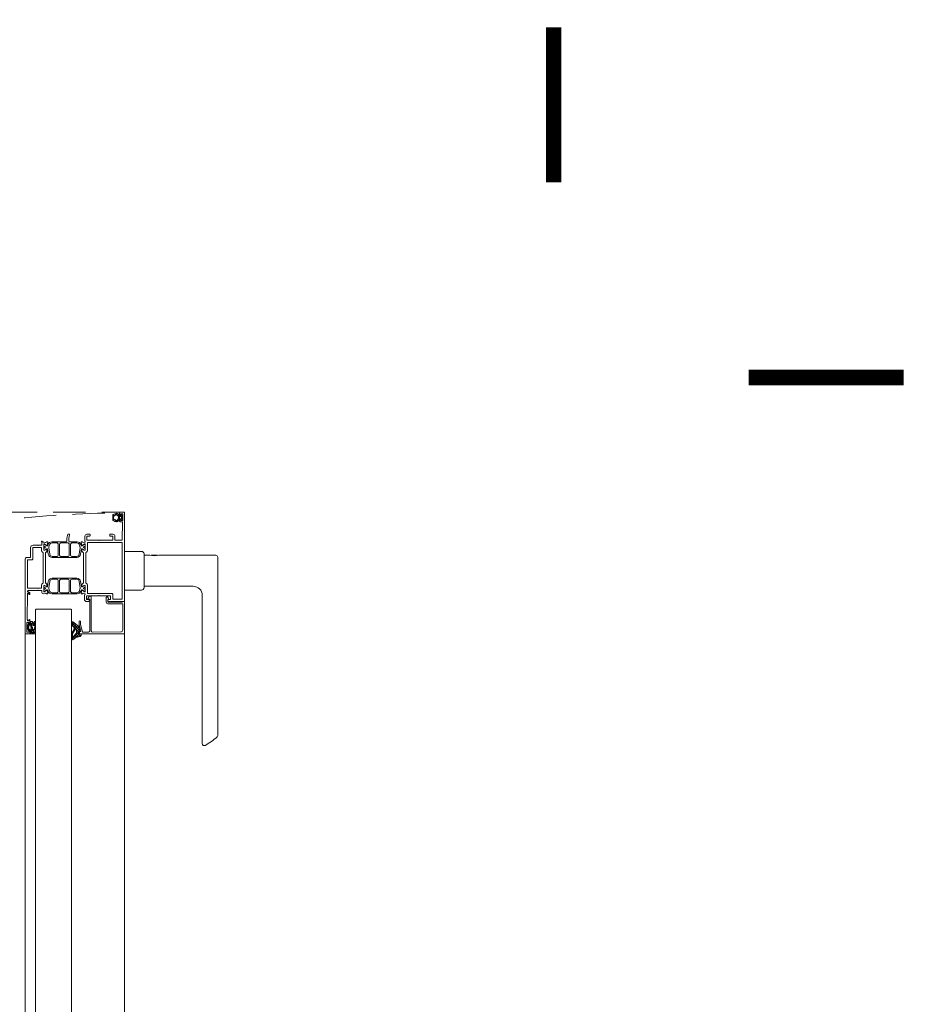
# Model space of a CAD drawing. Header units: millimetres. Extents: x 3652085 to 3778338, y -303702 to -273644.
# Tile 361 of 588: x 3710804 to 3711493, y -275889 to -275128. Entities that reach past the tile are written whole.
import ezdxf

# ---------------------------------------------------------------- set-up
doc = ezdxf.new("R2010")
doc.units = ezdxf.units.MM
doc.linetypes.add('AUSGEZOGEN', pattern=[0])
doc.linetypes.add('DASHED', pattern=[0.75, 0.5, -0.25])
doc.layers.add('DOOR', color=7, linetype='AUSGEZOGEN')
doc.layers.add('SYMBOL-DETAIL    (HAUSART)', color=2, linetype='Continuous', lineweight=5)

# ---------------------------------------------------------------- blocks, each defined once
blk = doc.blocks.new('F_042')
at = {"lineweight": 0}
for p, q in [((8.24, 883.73), (7.07, 882.56)), ((8.27, 883.21), (7.83, 883.65)), ((9.26, 882.22), (8.44, 883.04)), ((9.84, 883.21), (8.92, 882.29)), ((10.04, 883.56), (9.7, 883.9)), ((11.2, 884.57), (9.84, 883.21)), ((10.66, 882.94), (10.04, 883.56)), ((12.33, 883.39), (11.16, 884.56)), ((13.06, 884.3), (12.21, 883.46)), ((14.37, 883.49), (13.54, 882.67)), ((14.37, 883.47), (14.01, 883.83)), ((7.82, 881.54), (7.07, 882.29)), ((7.82, 881.19), (7.07, 880.44)), ((8.22, 879.02), (7.07, 880.17)), ((8.27, 879.52), (7.85, 879.1)), ((10.17, 881.42), (8.49, 879.74)), ((11.2, 878.16), (8.87, 880.49)), ((10.17, 881.31), (9.3, 882.18)), ((10.69, 879.82), (9.71, 878.84)), ((12.43, 879.44), (11.16, 878.17)), ((13.04, 878.44), (12.18, 879.3)), ((13.57, 880.03), (13.52, 880.08)), ((14.37, 879.23), (13.57, 880.03)), ((14.37, 881.35), (13.85, 881.87)), ((14.37, 881.37), (13.85, 880.85)), ((14.37, 879.25), (14.26, 879.14)), ((36.37, 820.96), (36.37, 820.97)), ((46.3, 800.49), (40.18, 794.37)), ((45.3, 798.18), (43.83, 799.65)), ((46.37, 799.08), (44.93, 800.52)), ((75.03, 801.07), (74.37, 800.41)), ((74.37, 799.97), (74.78, 799.56)), ((74.87, 799.48), (75.43, 798.91)), ((75.29, 799.21), (74.94, 798.86)), ((75.47, 798.87), (76.15, 798.19)), ((76.33, 800.13), (78.25, 798.22)), ((77.18, 801.1), (76.52, 800.44)), ((78.37, 800.17), (76.78, 798.57)), ((77.48, 801.1), (78.37, 800.22)), ((79.73, 799.4), (78.52, 798.19)), ((79.17, 799.42), (79.96, 798.62)), ((5.37, 107.99), (5.37, 791.99)), ((39.27, 791.49), (38.86, 791.08)), ((42.51, 792.76), (39.42, 789.67)), ((42.51, 793.09), (40.04, 795.55)), ((42.98, 788.68), (40.17, 791.49)), ((42.51, 794.73), (40.37, 792.59)), ((42.7, 790.92), (40.37, 793.26)), ((42.24, 798.4), (40.48, 796.64)), ((42.57, 794.99), (40.61, 796.96)), ((44.29, 795.24), (41.62, 797.92)), ((43.12, 791.4), (42.7, 790.98)), ((44.77, 796.74), (42.73, 798.78)), ((44.94, 797.16), (43, 795.22)), ((44.61, 794.86), (44.02, 794.27)), ((44.51, 795.03), (44.37, 795.17)), ((45.33, 793.61), (44.81, 793.09)), ((46.37, 791.2), (45.48, 792.09)), ((46.37, 798.59), (45.6, 797.82)), ((46.04, 797.43), (45.6, 797.88)), ((46.05, 792.36), (45.6, 791.91)), ((74.82, 798.74), (74.37, 798.29)), ((74.37, 797.85), (74.8, 797.42)), ((74.4, 796.19), (74.37, 796.17)), ((74.37, 795.73), (76.14, 793.95)), ((75.32, 794.99), (74.37, 794.04)), ((74.37, 793.61), (75.26, 792.71)), ((75.52, 793.07), (74.37, 791.92)), ((74.93, 796.73), (74.4, 796.19)), ((74.8, 797.42), (74.9, 797.32)), ((75.26, 792.71), (76.49, 791.49)), ((76.22, 793.78), (75.52, 793.07)), ((78.37, 793.8), (76.05, 791.49)), ((76.14, 793.95), (76.26, 793.83)), ((76.47, 795.75), (77.02, 795.2)), ((77.93, 797.61), (76.69, 796.37)), ((77.7, 795.25), (76.79, 794.34)), ((77.02, 795.2), (78.11, 794.11)), ((77.09, 797.25), (77.85, 796.49)), ((77.3, 792.8), (78.36, 791.74)), ((78.11, 794.11), (78.37, 793.85)), ((78.33, 791.64), (78.21, 791.53)), ((80.25, 795.68), (78.55, 793.99)), ((79.29, 795.05), (79.29, 795.05)), ((79.29, 795.05), (79.92, 794.42)), ((80.16, 797.71), (79.53, 797.08)), ((79.54, 796.92), (80.29, 796.17)), ((82.37, 107.99), (82.37, 791.99)), ((40.35, 789.34), (38.92, 790.76)), ((42.7, 790.98), (40.95, 789.23)), ((42.91, 789.22), (42.47, 788.78)), ((46.3, 787.33), (42.7, 790.92)), ((44.07, 790.38), (42.91, 789.22)), ((43.22, 788.44), (42.98, 788.68)), ((45.02, 789.36), (43.79, 788.13)), ((45.67, 788.04), (44.94, 787.31)), ((46.37, 790.71), (45.77, 790.11)), ((46.37, 789.23), (45.77, 789.83)), ((46.37, 788.74), (45.77, 788.14))]:
    blk.add_line(p, q, dxfattribs=at)
for points in [[(5.37, 816.99), (5.37, 884.99, -0.414214), (5.87, 885.49), (8.17, 885.49, -0.414214), (9.37, 884.29), (9.37, 883.69, -0.414214), (9.07, 883.39), (8.87, 883.39, -0.414214), (8.57, 883.69), (8.57, 884.29), (7.27, 884.29, 0.414214), (6.77, 883.79), (6.77, 878.99), (8.57, 878.99), (8.57, 879.59, -0.414214), (8.87, 879.89), (9.07, 879.89, -0.414214), (9.37, 879.59), (9.37, 878.99, -0.414214), (8.37, 877.99), (6.97, 877.99), (7.17, 863.99), (12.87, 863.99), (12.87, 866.99, -0.414214), (14.37, 868.49), (16.37, 868.49, -0.414214), (16.87, 867.99), (16.87, 867.49, -0.414214), (16.37, 866.99), (14.37, 866.99), (14.37, 863.99), (25.07, 863.99), (25.37, 863.69), (25.67, 863.99), (34.57, 863.99), (34.57, 866.99), (32.57, 866.99, -0.414214), (32.07, 867.49), (32.07, 867.99, -0.414214), (32.57, 868.49), (34.57, 868.49, -0.414214), (36.07, 866.99), (36.07, 863.2, -0.299438), (35.95, 863.01, 0.8147), (36.07, 862.44), (37.28, 862.08, 0.248868), (37.47, 862.11), (37.91, 862.47, -0.171386), (38.03, 862.51), (38.86, 862.51, -0.479656), (39.06, 862.27), (38.47, 859.6, -1.18732), (38.09, 859.73), (36.34, 860.99, 0.522696), (35.87, 860.84), (35.87, 856.32, 0.414214), (36.07, 856.12), (36.41, 856.12, 0.131688), (36.51, 856.15), (37.97, 856.99, -1), (38.37, 856.99), (38.37, 855.49, -0.17265), (38.26, 855.17), (37.17, 854.08), (37.17, 830.89), (38.26, 829.8, -0.17265), (38.37, 829.49), (38.37, 827.99, -1), (37.97, 827.99), (36.51, 828.83, 0.131688), (36.41, 828.85), (36.07, 828.85, 0.414214), (35.87, 828.65), (35.87, 824.14, 0.522696), (36.34, 823.99), (38.09, 825.25, -1.18732), (38.47, 825.37), (39.06, 822.71, -0.479656), (38.86, 822.46), (38.03, 822.46, -0.171386), (37.91, 822.51), (37.47, 822.86, 0.248868), (37.28, 822.9), (36.07, 822.54, 0.879905), (35.99, 821.95, -0.186234), (36.11, 821.86, -0.146116), (36.37, 820.99), (36.37, 818.09, -0.414214), (34.77, 816.49), (33.38, 816.49, -0.267946), (32.94, 816.74), (32.4, 817.69, -0.57735), (32.57, 817.99), (34.77, 817.99), (34.77, 820.99), (25.67, 820.99), (25.37, 821.29), (25.07, 820.99), (16.17, 820.99), (16.17, 817.99), (18.17, 817.99), (18.35, 817.32, -0.198991), (18.33, 817.17), (18.08, 816.74, -0.267858), (17.65, 816.49), (5.87, 816.49, -0.414214), (5.37, 816.99)], [(11.57, 878.05, 0.069459), (13.05, 878.44, 0.069459), (14.37, 879.23, -0.000593), (14.37, 883.6, 0.122996), (11.58, 884.68, 0.041051), (10.43, 884.27, 0.041051), (9.37, 883.69), (9.37, 883.04), (8.27, 883.04), (8.27, 883.62, 0.680876), (7.92, 883.76), (7.07, 882.74), (7.07, 880.04), (7.92, 879.02, 0.680876), (8.27, 879.15), (8.27, 879.74), (9.37, 879.74), (9.37, 879.06, 0.083739), (11.57, 878.05)], [(13.85, 881.03, -0.327724), (13, 879.73, 0.018786), (11.95, 879.17), (11.57, 878.66), (11.27, 879.21, -0.004698), (11.01, 879.71, -0.188328), (10.38, 880.07, -0.16928), (10.17, 880.7), (10.17, 882.08, -0.162938), (10.37, 882.69, -0.194317), (11.01, 883.07, -0.010338), (11.27, 883.11), (11.57, 884.1), (11.95, 883.59, -0.002095), (12.95, 883.05, -0.349495), (13.85, 881.74), (13.85, 881.03)], [(9.07, 882.29, -0.414224), (9.37, 881.99), (9.37, 880.79, -0.414214), (9.07, 880.49), (8.12, 880.49, -0.414214), (7.82, 880.79), (7.82, 881.99, -0.414224), (8.12, 882.29), (9.07, 882.29)], [(61.39, 850.5), (42.35, 850.5, -0.363431), (39.4, 852.98), (38.71, 856.84, 0.363431), (38.31, 857.17), (38.27, 857.17, 0.127337), (38.17, 857.14), (36.65, 856.26, -0.131641), (36.55, 856.24), (36.17, 856.24, -0.414214), (35.87, 856.54), (35.87, 857.4), (35.92, 857.67, -0.363979), (36.11, 857.84), (36.33, 857.84, 1.696128), (36.33, 858.89), (36.11, 858.89, -0.363799), (35.92, 859.05), (35.87, 859.32), (35.87, 860.19, -0.414214), (36.17, 860.49), (36.55, 860.49, -0.131644), (36.65, 860.46), (38.21, 859.56, 0.466299), (38.93, 859.82), (39.19, 860.53, -0.153856), (40.29, 861.96, -0.153856), (42.01, 862.51), (47.86, 862.52, 0.413718), (48.36, 863.02), (48.36, 865.38), (47.9, 867.95, -0.464204), (48.39, 868.53), (49.32, 868.53), (50.16, 865.38), (50.16, 863.01, 0.414112), (50.66, 862.51), (61.73, 862.51, -0.315172), (64.55, 860.53), (64.81, 859.82, 0.466299), (65.53, 859.56), (67.08, 860.46, -0.131644), (67.18, 860.49), (67.57, 860.49, -0.414214), (67.87, 860.19), (67.87, 859.32), (67.82, 859.05, -0.363799), (67.62, 858.89), (67.41, 858.89, 1.696128), (67.41, 857.84), (67.62, 857.84, -0.363979), (67.82, 857.67), (67.87, 857.4), (67.87, 856.54, -0.414214), (67.57, 856.24), (67.18, 856.24, -0.131641), (67.08, 856.26), (65.56, 857.14, 0.127337), (65.47, 857.17), (65.42, 857.17, 0.363431), (65.03, 856.84), (64.34, 852.98, -0.363431), (61.39, 850.5)], [(7.17, 840.24), (7.17, 818.29), (14.37, 818.29), (14.37, 821.79, -0.414214), (15.37, 822.79), (34.07, 822.79), (34.07, 828.85, -0.333976), (35.37, 830.58), (35.37, 854.39, -0.333976), (34.07, 856.12), (34.07, 862.19), (7.17, 862.19), (7.17, 840.24)], [(46.12, 851.31, 0.303255), (47.04, 851.92, 0.098463), (47.12, 852.31), (47.12, 860.71, 0.414362), (46.12, 861.71), (42.26, 861.71, 0.338057), (40.33, 860.23), (39.89, 858.78, 0.107262), (39.82, 857.93), (40.47, 853.04, 0.375764), (42.46, 851.31), (46.12, 851.31)], [(48.11, 852.31, 0.414082), (49.11, 851.31), (54.61, 851.31, 0.414345), (55.61, 852.31), (55.61, 860.71, 0.414065), (54.62, 861.71), (49.12, 861.71, 0.41423), (48.11, 860.71), (48.11, 852.31)], [(59.55, 861.71), (57.62, 861.71, 0.414362), (56.61, 860.71), (56.61, 852.31, 0.414082), (57.61, 851.31), (61.28, 851.31, 0.375764), (63.26, 853.04), (63.92, 857.93, 0.107262), (63.85, 858.78), (63.41, 860.23, 0.338057), (61.48, 861.71), (59.55, 861.71)], [(82.37, 848.99), (82.37, 791.99, -0.414214), (81.87, 791.49), (79.07, 791.49, -0.414214), (78.57, 791.99), (78.57, 793.59, -1), (79.37, 793.59), (79.37, 792.69), (80.47, 792.69, 0.414214), (80.97, 793.19), (80.97, 799.79, 0.414214), (80.47, 800.29), (79.37, 800.29), (79.37, 799.39, -1), (78.57, 799.39), (78.57, 802.09, -1), (79.37, 802.09), (79.37, 801.49), (80.07, 801.49, 0.414214), (80.57, 801.99), (80.57, 802.49), (80.72, 802.49), (80.57, 822.69, 0.412055), (80.37, 822.89), (79.37, 822.89), (79.37, 822.29, -1.00125), (78.57, 822.29), (78.57, 822.69, -0.414214), (79.77, 823.89), (79.87, 823.89, 0.414214), (80.37, 824.39), (80.37, 824.49, 0.414214), (79.87, 824.99), (72.67, 824.99), (72.37, 825.29), (72.07, 824.99), (69.47, 824.99), (69.47, 824.14, -0.414214), (67.87, 822.54), (66.45, 822.9, 0.248868), (66.27, 822.86), (65.83, 822.51, -0.171386), (65.7, 822.46), (64.87, 822.46, -0.479656), (64.68, 822.71), (65.27, 825.37, -1.18732), (65.64, 825.25), (67.4, 823.99, 0.522696), (67.87, 824.14), (67.87, 828.65, 0.414214), (67.67, 828.85), (67.32, 828.85, 0.131688), (67.22, 828.83), (65.77, 827.99, -1), (65.37, 827.99), (65.37, 829.49, -0.17265), (65.48, 829.8), (66.57, 830.89), (66.57, 854.08), (65.48, 855.17, -0.17265), (65.37, 855.49), (65.37, 856.99, -1), (65.77, 856.99), (67.22, 856.15, 0.131688), (67.32, 856.12), (67.67, 856.12, 0.414214), (67.87, 856.32), (67.87, 860.84, 0.522696), (67.4, 860.99), (65.64, 859.73, -1.18732), (65.27, 859.6), (64.68, 862.27, -0.479656), (64.87, 862.51), (65.7, 862.51, -0.171386), (65.83, 862.47), (66.27, 862.11, 0.248868), (66.45, 862.08), (67.87, 862.44), (68.32, 862.44, 0.131627), (68.42, 862.46), (69.37, 863.01, -0.66317), (69.66, 862.79), (69.47, 862.05, 0.062522), (69.47, 862), (69.47, 859.99), (72.07, 859.99), (72.37, 859.69), (72.67, 859.99), (76.07, 859.99, -0.41421), (78.07, 857.99), (78.07, 850.99, 0.414214), (78.57, 850.49), (80.87, 850.49, -0.414214), (82.37, 848.99)], [(-21.13, 852.24), (-65.13, 852.24, 0.414214), (-66.63, 850.74), (-66.63, 712.98, 0.208864), (-66.15, 711.88, 0.066632), (-56.83, 705.3, 0.563251), (-54.63, 706.63), (-54.63, 821.24, -0.414202), (-47.63, 828.24), (-9.63, 828.24), (-9.63, 852.24), (-14.13, 852.24, -0.11551)], [(5.37, 855.24), (5.37, 825.24), (-7.63, 825.24, -0.414214), (-9.63, 827.24), (-9.63, 853.24, -0.414214), (-7.63, 855.24)], [(80.57, 837.74), (80.57, 848.69), (77.27, 848.69, -0.414214), (76.27, 849.69), (76.27, 858.19), (69.67, 858.19), (69.67, 856.12, -0.333976), (68.37, 854.39), (68.37, 830.58, -0.333976), (69.67, 828.85), (69.67, 826.79), (80.57, 826.79), (80.57, 837.74)], [(61.73, 822.47), (42.01, 822.47, -0.315172), (39.19, 824.44), (38.93, 825.15, 0.466299), (38.21, 825.41), (36.65, 824.51, -0.131644), (36.55, 824.49), (36.17, 824.49, -0.414214), (35.87, 824.79), (35.87, 825.65), (35.92, 825.92, -0.363799), (36.11, 826.09), (36.33, 826.09, 1.696128), (36.33, 827.14), (36.11, 827.14, -0.363979), (35.92, 827.3), (35.87, 827.57), (35.87, 828.44, -0.414214), (36.17, 828.74), (36.55, 828.74, -0.131641), (36.65, 828.71), (38.17, 827.83, 0.127337), (38.27, 827.81), (38.31, 827.81, 0.363431), (38.71, 828.14), (39.4, 832, -0.363431), (42.35, 834.47), (61.39, 834.47, -0.363431), (64.34, 832), (65.03, 828.14, 0.363431), (65.42, 827.81), (65.47, 827.81, 0.127337), (65.56, 827.83), (67.08, 828.71, -0.131641), (67.18, 828.74), (67.57, 828.74, -0.414214), (67.87, 828.44), (67.87, 827.57), (67.82, 827.3, -0.363979), (67.62, 827.14), (67.41, 827.14, 1.696128), (67.41, 826.09), (67.62, 826.09, -0.363799), (67.82, 825.92), (67.87, 825.65), (67.87, 824.79, -0.414214), (67.57, 824.49), (67.18, 824.49, -0.131644), (67.08, 824.51), (65.53, 825.41, 0.466299), (64.81, 825.15), (64.55, 824.44, -0.315172), (61.73, 822.47)], [(44.29, 833.67), (42.46, 833.67, 0.375764), (40.47, 831.94), (39.82, 827.04, 0.107262), (39.89, 826.2), (40.33, 824.74, 0.338057), (42.26, 823.27), (46.12, 823.27, 0.414362), (47.12, 824.27), (47.12, 832.67, 0.414082), (46.12, 833.67), (44.29, 833.67)], [(51.87, 823.26), (54.62, 823.27, 0.414065), (55.61, 824.27), (55.61, 832.67, 0.414345), (54.61, 833.67), (49.11, 833.66, 0.414082), (48.11, 832.66), (48.11, 824.26, 0.41423), (49.12, 823.26), (51.87, 823.26)], [(59.55, 823.27), (61.48, 823.27, 0.338057), (63.41, 824.74), (63.85, 826.2, 0.107262), (63.92, 827.04), (63.26, 831.94, 0.375764), (61.28, 833.67), (57.61, 833.67, 0.414082), (56.61, 832.67), (56.61, 824.27, 0.414362), (57.62, 823.27), (59.55, 823.27)], [(30.16, 792.83), (8.32, 792.97, -0.410062), (6.83, 794.45), (6.68, 814.18, -0.416523), (7.18, 814.68), (18.27, 814.69, 0.414161), (19.57, 815.99), (19.57, 819.49, 0.414214), (19.07, 819.99), (18.67, 819.99), (17.92, 818.69), (18.28, 817.69), (18.37, 817.69), (18.37, 815.99), (7.58, 815.99, -0.19885), (7.22, 816.13), (7.02, 816.34, 0.19885), (6.66, 816.49), (5.87, 816.49, 0.414227), (5.37, 815.99), (5.37, 791.99, 0.4142), (5.87, 791.49), (40.07, 791.49, 0.414214), (40.57, 791.99), (40.57, 793.39), (39.17, 793.39), (40.57, 798.61), (40.57, 800.88, 0.999985), (39.37, 800.88), (39.37, 798.77), (37.84, 793.05, -0.339968), (37.35, 792.68), (33.37, 792.69, -0.4137), (32.37, 793.69), (32.37, 817.99, -0.739503), (33, 818.2, 0.242223), (33.41, 817.99), (34.15, 817.99, 0.326592), (31.8, 820.64, 0.49432), (31.17, 820.14), (31.17, 793.83, -0.416011), (30.16, 792.83)], [(40.41, 789.33, -0.073105), (42.99, 788.55, -0.073105), (45.24, 787.05, 0.611617), (46.37, 787.67), (46.37, 791.21, 0.135371), (46.18, 792.12), (44.46, 795.12, -0.600795), (44.4, 795.87, 0.039523), (45.57, 799.09), (45.6, 797.8, 0.98584), (46.37, 797.82), (46.37, 800.15, 0.588526), (45.28, 800.79), (40.99, 797.42, 0.170077), (40.6, 796.95), (39.74, 794.8, 0.46953), (39.84, 794.53), (40.29, 794.32, -0.327485), (40.37, 794.18), (40.37, 791.69, -0.417705), (40.2, 791.49), (39, 791.49, 0.496087), (38.83, 791.24), (39.02, 790.31, 0.281435), (39.63, 789.56), (40.33, 789.35), (40.41, 789.33)], [(74.37, 800.43), (74.37, 791.79, 0.198913), (74.46, 791.58, 0.198913), (74.67, 791.49), (78.07, 791.49, 0.414214), (78.37, 791.79), (78.37, 793.89, -0.414214), (78.47, 793.99), (78.87, 793.99, -0.414214), (79.17, 793.69), (79.17, 793.47, 0.665155), (79.51, 793.32), (80.21, 795.2), (80.3, 796.26, 0.037416), (80.21, 797.24), (80.12, 798.09), (79.64, 799.7, 0.217158), (79.53, 799.82), (79.45, 799.86, 0.544925), (79.17, 799.68), (79.17, 799.29, -0.414214), (78.87, 798.99), (78.47, 798.99, -0.414214), (78.37, 799.09), (78.37, 800.8, 0.414214), (78.07, 801.1), (77.09, 801.1, 0.264132), (76.83, 800.95), (75.61, 798.91, -0.587695), (75.43, 798.91), (75.32, 799.13, -0.120185), (75.29, 799.27), (75.29, 800.35, 0.056618), (75.28, 800.42), (75.17, 800.88, 0.685292), (74.62, 800.96), (74.41, 800.58), (74.37, 800.43)], [(74.88, 797.65), (74.77, 799.8), (74.82, 799.82), (75.01, 798.33, 0.095683), (75.04, 798.22), (75.16, 798, 0.273211), (75.43, 797.84), (75.75, 797.84, 0.243176), (76, 797.97), (76.31, 798.4, -0.195639), (76.5, 798.53), (76.74, 798.57, -0.468397), (77.1, 798.27), (77.1, 797.3, -0.118373), (77.03, 797.03), (76.54, 796.06, 0.118373), (76.47, 795.79), (76.47, 795.23, -0.414214), (76.17, 794.93), (75.59, 794.93, -0.399031), (74.99, 795.5), (74.88, 797.65)], [(42.83, 791.72, -0.353239), (42.51, 792.21), (42.51, 794.74, -0.527417), (43.11, 795.2), (43.47, 795.01, -0.120402), (43.63, 794.86), (45.5, 792.06, -0.199747), (45.77, 791.21), (45.77, 787.98), (45.68, 787.97), (45.62, 788.32, 0.133794), (45.17, 789.19), (42.83, 791.72)], [(77.42, 793.58), (77.42, 793.15, -0.414214), (76.82, 792.55), (76.25, 792.55, -0.141814), (76.15, 792.59), (76.12, 792.6, -0.209904), (75.94, 792.87), (75.89, 793.11, -0.204901), (75.96, 793.42), (76.51, 794.17, -0.153119), (76.7, 794.31), (76.89, 794.38, -0.515891), (77.42, 794), (77.42, 793.58)], [(77.68, 796.12), (77.88, 796.58, 0.103917), (77.93, 796.82), (77.93, 797.92, -0.439256), (78.26, 798.22), (79.04, 798.15, -0.321894), (79.31, 797.92), (79.52, 797.28), (79.57, 796.41), (79.46, 795.24, -0.142395), (79.32, 795.07, -0.142395), (79.11, 795), (78.79, 794.94, -0.11993), (78.65, 794.95), (77.67, 795.26, -0.446268), (77.48, 795.67), (77.68, 796.12)]]:
    blk.add_lwpolyline(points, format="xyb", close=True, dxfattribs=at)
blk.add_lwpolyline([(-20.15, 852.05), (-19.77, 852.27), (-15.5, 852.27), (-15.11, 852.05)], dxfattribs=at)
at = {"linetype": 'DASHED', "lineweight": 5, "ltscale": 50}
blk.add_arc((-0.01, 0), 885.02, 359.65246, 89.40642, dxfattribs=at)
at = {"layer": 'DOOR', "color": 4, "linetype": 'AUSGEZOGEN', "lineweight": 0}
for p, q in [((46.37, 809.99), (46.87, 810.49)), ((46.37, 809.99), (46.37, 123.49)), ((46.87, 810.49), (73.87, 810.49)), ((73.87, 810.49), (74.37, 809.99)), ((74.37, 809.99), (74.37, 123.49))]:
    blk.add_line(p, q, dxfattribs=at)

msp = doc.modelspace()

# ---------------------------------------------------------------- linework, layer by layer
at = {"linetype": 'DASHED', "lineweight": 5, "ltscale": 50}
msp.add_lwpolyline([(3710005.06, -276400.05), (3710005.06, -275508.69), (3710882.38, -275508.69)], dxfattribs=at)
at = {"layer": 'SYMBOL-DETAIL    (HAUSART)', "color": 171, "ltscale": 0.5}
for points in [[(3711216.84, -275253.79, 12, 12, 0), (3711216.84, -275134.11, 0, 0, 0), (3711216.84, -276119.9, 0, 0, 0), (3711128.47, -276146.72, 0, 0, 0), (3711305.21, -276170.29, 0, 0, 0), (3711216.84, -276193.64, 0, 0, 0), (3711216.84, -277182.9, 12, 12, 0), (3711216.84, -277063.22, 0, 0, 0)], [(3708852.39, -275404.66, 12, 12, 0), (3708732.72, -275404.66, 0, 0, 0), (3710071.45, -275404.66, 0, 0, 0), (3710098.26, -275493.03, 0, 0, 0), (3710121.84, -275316.29, 0, 0, 0), (3710145.19, -275404.66, 0, 0, 0), (3711487.39, -275404.66, 12, 12, 0), (3711367.71, -275404.66, 0, 0, 0)]]:
    msp.add_lwpolyline(points, format="xyseb", dxfattribs=at)

# ---------------------------------------------------------------- block references
at = {"linetype": 'DASHED', "lineweight": 5, "ltscale": 0.5, "xscale": -1}
msp.add_blockref('F_042', (3710890.55, -276394.18), dxfattribs=at)

doc.saveas('drawing.dxf')
